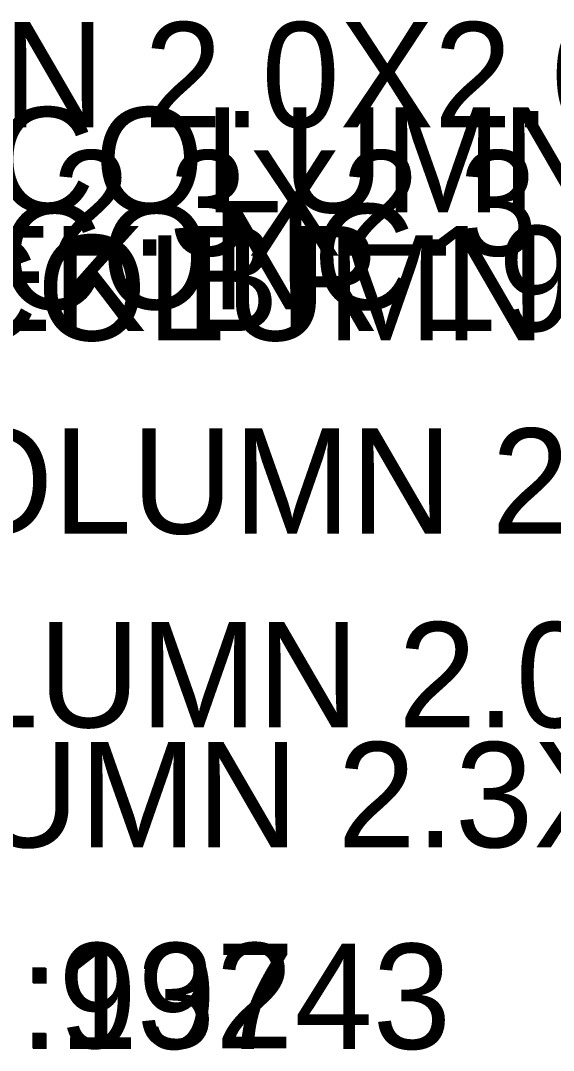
# Model space of a CAD drawing. Extents: x 954793 to 988390, y 1867850 to 1924428.
# Drawn here: x 955172.03 to 955197.32, y 1923826.08 to 1923875 of the extents above; entities that cross this region are included whole.
import ezdxf

# ---------------------------------------------------------------- set-up
doc = ezdxf.new("R2010")
doc.units = 0
for name, color, linetype in [('S_MISC_STRUCTURES_ANNOT', 7, 'Continuous'), ('S_PRIMARY_CTL_ANNOT', 7, 'Continuous'), ('S_SURVEY_TEXT_ANNOT', 7, 'Continuous')]:
    doc.layers.add(name, color=color, linetype=linetype)

msp = doc.modelspace()

# ---------------------------------------------------------------- texts
at = {"layer": 'S_MISC_STRUCTURES_ANNOT'}
for s, p in [(' CONC BR COLUMN 2.0X2.0', (955112.507, 1923869.929)), ('CONC BR COLUMN 2.0X2.0', (955138.022, 1923865.886)), ('CONC BR COLUMN 2.3X2.3', (955109.986, 1923863.835)), ('CONC BR COLUMN 2.0X2.0', (955135.296, 1923859.807)), ('CONC BR COLUMN 2.0X2.0', (955130.858, 1923850.627)), ('CONC BR COLUMN 2.0X2.0', (955126.432, 1923841.423)), ('CONC BR COLUMN 2.3X2.3', (955123.549, 1923835.725))]:
    msp.add_text(s, height=5, dxfattribs=at).set_placement(p)
at = {"layer": 'S_PRIMARY_CTL_ANNOT'}
for s, p in [('PN:932', (955162.678, 1923826.18)), ('PN:19743', (955162.724, 1923826.147))]:
    msp.add_text(s, height=5, dxfattribs=at).set_placement(p)
at = {"layer": 'S_SURVEY_TEXT_ANNOT'}
for s, p in [('LOW BR CONC', (955142.814, 1923861.288)), ('BIG HILL CREEK BR 1969', (955125.59, 1923860.248))]:
    msp.add_text(s, height=5, dxfattribs=at).set_placement(p)

doc.saveas('drawing.dxf')
